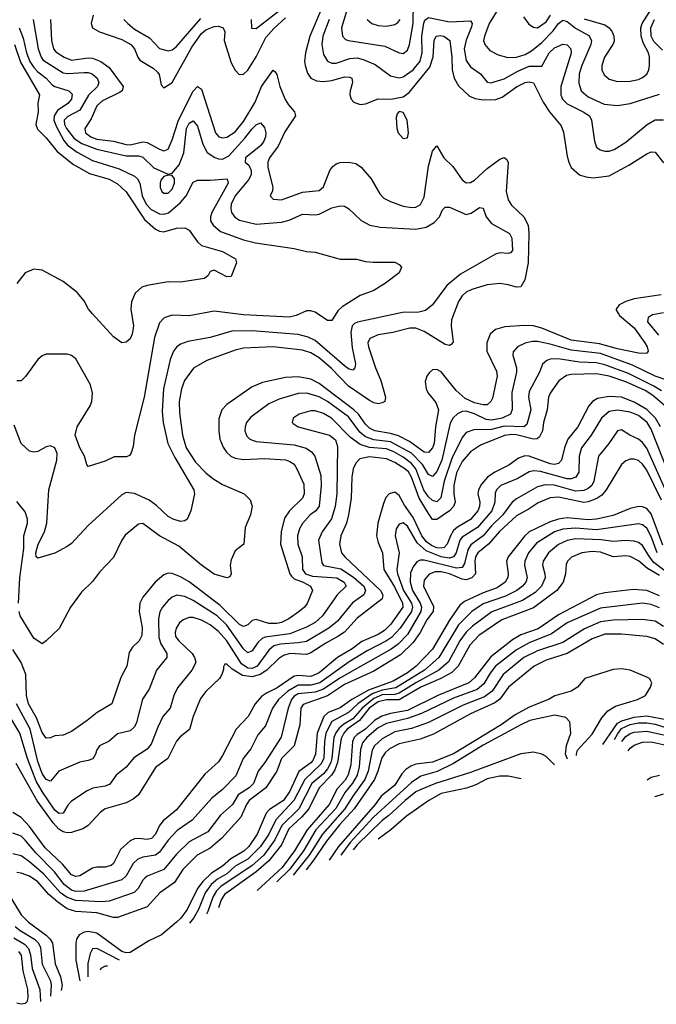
# Model space of a CAD drawing. Header units: inches. Extents: x 1308407 to 1441228, y 959628 to 1036311.
# Tile 452 of 656: x 1380843 to 1383875, y 984599 to 989289. Entities that reach past the tile are written whole.
import ezdxf

# ---------------------------------------------------------------- set-up
doc = ezdxf.new("R2010")
doc.units = ezdxf.units.IN
doc.header["$MEASUREMENT"] = 0
doc.layers.add('B3988', color=7, linetype='Continuous')

msp = doc.modelspace()

# ---------------------------------------------------------------- linework, layer by layer
at = {"layer": 'B3988', "color": 5}
for points, elevation in [([(1381945.3, 989290), (1381948, 989248), (1381970, 989246.8), (1382229.5, 989450)], 3040), ([(1382410, 989358.6), (1382376.4, 989250), (1382380.2, 989210), (1382394.9, 989194.9), (1382410, 989189.1), (1382582.7, 989162.7), (1382650, 989131), (1382670, 989127.8), (1382690, 989143.6), (1382699.5, 989170), (1382717.3, 989270), (1382719.6, 989370)], 3060), ([(1382280, 989340), (1382225, 989210), (1382204.1, 989130), (1382199.7, 989090), (1382202.4, 989070), (1382214.2, 989034.2), (1382230.2, 989010), (1382257.5, 988997.5), (1382290, 988993.8), (1382330, 988999), (1382390, 989015.7), (1382415.3, 989015.3), (1382424.9, 989010), (1382428.6, 988990), (1382417.7, 988950), (1382416.3, 988930), (1382421.5, 988910), (1382435.3, 988895.3), (1382465, 988885), (1382490, 988887.8), (1382550, 988912.4), (1382610.8, 988910.8), (1382670, 988921.4), (1382698.5, 988941.5), (1382797.3, 989062.7), (1382812.1, 989112.1), (1382816.6, 989190), (1382826.3, 989210), (1382846.3, 989213.7), (1382862.6, 989210), (1382891.9, 989190), (1382902.2, 989110), (1382903.1, 989050), (1382912.2, 989010), (1382933.5, 988973.5), (1382985.1, 988925.1), (1383013.3, 988913.3), (1383050, 988906.1), (1383111.5, 988908.5), (1383140.9, 988919.1), (1383210, 988968.9), (1383250, 988988.7), (1383270, 988992.5), (1383290, 988987.7), (1383335.8, 988895.8), (1383366.7, 988850), (1383422.6, 988782.6), (1383432.5, 988752.5), (1383450, 988638), (1383458.2, 988610), (1383470, 988584.6), (1383510.1, 988550.1), (1383539.6, 988539.6), (1383574.8, 988534.8), (1383650, 988544.4), (1383744.6, 988595.4), (1383830, 988650.1), (1383850, 988658.5), (1383870, 988657.3), (1383910, 988607)], 3020), ([(1383129.1, 989350), (1383079.9, 989270), (1383056.6, 989210), (1383052.6, 989190), (1383058.1, 989170), (1383082.3, 989142.3), (1383121.5, 989121.5), (1383168.3, 989108.3), (1383210, 989110.1), (1383250, 989122.7), (1383280.5, 989139.5), (1383330, 989179.4), (1383384.7, 989235.3), (1383410, 989270.1), (1383430, 989286.3), (1383450, 989280.1), (1383490, 989248.6), (1383553.3, 989213.3), (1383566.5, 989190), (1383563.1, 989170), (1383520.3, 989070), (1383508.6, 989030), (1383505.7, 988985.7), (1383516.8, 988950), (1383550, 988921.9), (1383626.7, 988886.7), (1383690, 988879.9), (1383750, 988889.2), (1383890, 988934.3)], 3060), ([(1383532.2, 989292.2), (1383630, 989264.2), (1383650.7, 989250), (1383665.4, 989230), (1383673.3, 989210), (1383673.8, 989186.2), (1383668.3, 989170), (1383628.4, 989110), (1383616.1, 989070), (1383616.3, 989050), (1383626.2, 989026.2), (1383650, 989005.8), (1383690, 988994.8), (1383750, 988996.4), (1383790, 989004.2), (1383810, 989013), (1383830.3, 989029.7), (1383840.2, 989050), (1383842.5, 989070), (1383842.7, 989110), (1383838.3, 989130), (1383814.4, 989174.4), (1383803.3, 989210), (1383802.1, 989250), (1383808.1, 989270), (1383862.9, 989357.1)], 3080), ([(1380907.9, 989290), (1380932, 989150), (1380945.1, 989110), (1380956, 989096), (1381050, 989035.1), (1381071.5, 989031.5), (1381150, 989037.8), (1381170, 989036.7), (1381188, 989030), (1381211.7, 989010), (1381220.1, 988990), (1381214, 988970), (1381171.3, 988928.7), (1381130, 988857.3), (1381072.3, 988827.7), (1381054.8, 988810), (1381057.3, 988790), (1381066.6, 988770), (1381103.1, 988723.1), (1381139.6, 988699.6), (1381210, 988671.9), (1381350, 988639.5), (1381410, 988640.1), (1381430, 988634.1), (1381482.4, 988582.4), (1381550, 988552.7), (1381570, 988557.3), (1381603.5, 988596.5), (1381625, 988655), (1381638.2, 988770), (1381650, 988795.7), (1381670, 988807.6), (1381690, 988781.5), (1381715.7, 988695.7), (1381736.2, 988656.2), (1381772.6, 988632.6), (1381790, 988625.7), (1381810, 988624.6), (1381839.5, 988640.5), (1381916.3, 988723.7), (1381950, 988768.7), (1381970, 988788.5), (1381990, 988796.9), (1382010, 988775.5), (1382015.6, 988750), (1382014.3, 988730), (1382006.6, 988710), (1381991.1, 988690), (1381918.2, 988630), (1381917.5, 988610), (1381934.9, 988594.9), (1381946.1, 988570), (1381945.3, 988550), (1381933.4, 988526.6), (1381870, 988449.9), (1381850.1, 988410), (1381848.2, 988390), (1381852.7, 988370), (1381867.7, 988347.7), (1381890, 988333.6), (1381970, 988314.1), (1382090, 988324.8), (1382126.5, 988333.5), (1382190, 988362.4), (1382250, 988359.1), (1382270, 988362.4), (1382330, 988392.4), (1382370, 988402.7), (1382390, 988400.3), (1382410, 988389.1), (1382470, 988332.8), (1382510.6, 988310.6), (1382559.8, 988299.8), (1382730, 988290.1), (1382779.1, 988300.9), (1382817.3, 988322.7), (1382843.1, 988350), (1382856.3, 988383.7), (1382870, 988396.1), (1382890, 988395.8), (1382970, 988361.5), (1382993.4, 988366.6), (1383033.8, 988393.8), (1383050, 988390.4), (1383064.7, 988350), (1383090, 988317.6), (1383176.5, 988270), (1383187.4, 988247.4), (1383190.1, 988189.9), (1383181.1, 988178.9), (1383170, 988174.8), (1383130, 988177.7), (1383110, 988171.2), (1382942.9, 988077.1), (1382877.7, 988022.3), (1382809.2, 987930), (1382776.8, 987903.2), (1382744, 987896), (1382666.7, 987893.3), (1382451.6, 987848.4), (1382438.4, 987841.6), (1382426.7, 987830), (1382420.7, 987799.3), (1382426.1, 987726.1), (1382441.9, 987650), (1382440.2, 987630), (1382430, 987619.3), (1382410, 987625), (1382390, 987640.4), (1382250, 987760.8), (1382216.9, 987776.9), (1382170, 987789.6), (1381950, 987805.9), (1381854.2, 987805.8), (1381750, 987774.6), (1381644, 987756), (1381610, 987742.9), (1381590.7, 987729.3), (1381576.6, 987710), (1381560.7, 987670), (1381527.7, 987530), (1381522.2, 987422.2), (1381527.4, 987370), (1381549.7, 987269.7), (1381582.8, 987202.8), (1381673.2, 987050), (1381676, 987030), (1381658.3, 986950), (1381640.3, 986910), (1381630, 986901.1), (1381610, 986898.5), (1381574.5, 986910), (1381550, 986923.1), (1381495.1, 986975.1), (1381460.3, 987000.3), (1381390, 987032.3), (1381350, 987036.8), (1381330, 987025.3), (1381170, 986879.1), (1381090, 986794.3), (1381070, 986778.9), (1381010, 986747.6), (1380930, 986723.5), (1380921.6, 986730), (1380919.8, 986750), (1380931.3, 986790), (1380961, 986850), (1380973, 986890), (1380982, 987050), (1381020.5, 987190), (1381021.6, 987221.6), (1381010.6, 987250), (1380990, 987259.2), (1380970, 987254.5), (1380930, 987232.6), (1380910, 987228.3), (1380890, 987234), (1380851, 987270), (1380817.8, 987357.8)], 2960), ([(1380989.7, 989290), (1380994.4, 989190), (1381004.1, 989150), (1381015.6, 989135.6), (1381055, 989110), (1381090, 989096.4), (1381170, 989106.7), (1381190, 989104.6), (1381229.3, 989089.3), (1381270, 989060.9), (1381336.4, 988970), (1381330.7, 988950), (1381318.9, 988941.1), (1381237.3, 988902.7), (1381210, 988877.5), (1381183.2, 988816.8), (1381152.9, 988770), (1381156.8, 988750), (1381182.3, 988730), (1381210, 988719.9), (1381290, 988709.5), (1381350, 988694), (1381370, 988693.1), (1381430, 988706.3), (1381450, 988704.4), (1381510, 988672.1), (1381530, 988663.2), (1381534.9, 988665.1), (1381550, 988672.6), (1381570, 988716.9), (1381599.1, 988810), (1381670, 988948.8), (1381690, 988971), (1381710, 988956.9), (1381776.6, 988750), (1381791.1, 988731.1), (1381810, 988725.4), (1381830, 988728.3), (1381870, 988754.5), (1381910, 988802.9), (1381964.5, 988895.5), (1381995.5, 988970), (1382050, 989047.9), (1382060.5, 989040.5), (1382067.5, 989027.5), (1382082.2, 988970), (1382108.4, 988908.4), (1382123.1, 988883.1), (1382152.8, 988850), (1382157.1, 988830), (1382105.5, 988754.5), (1382073.9, 988686.1), (1382033.3, 988630), (1382025.9, 988610), (1382024.5, 988584.5), (1382049.4, 988490.6), (1382047, 988473), (1382036.4, 988450), (1382050, 988433), (1382090, 988431), (1382190, 988467.1), (1382270, 988475), (1382290, 988492.7), (1382320.6, 988570), (1382335, 988590), (1382350, 988601.5), (1382370, 988608.6), (1382409.6, 988609.6), (1382444, 988604), (1382470, 988586.8), (1382516.6, 988530), (1382558.8, 988458.8), (1382578.3, 988438.3), (1382610, 988422), (1382670, 988401.1), (1382710, 988393.8), (1382730, 988396.4), (1382751.7, 988408.3), (1382770, 988442.7), (1382790, 988591.6), (1382810, 988662.4), (1382830, 988688.4), (1382863.6, 988630), (1382905.8, 988590), (1382950, 988525.5), (1382970, 988512.2), (1382990, 988512.8), (1383010, 988524), (1383070, 988579.1), (1383130, 988623.9), (1383150, 988632.6), (1383163.1, 988623.1), (1383169.1, 988609.1), (1383160.8, 988470), (1383169.5, 988430), (1383185.7, 988405.7), (1383244.7, 988350), (1383264.5, 988310), (1383268.8, 988270), (1383265.4, 988130), (1383249.8, 988050.2), (1383230, 988016.1), (1383210, 988014.2), (1383170, 988026.2), (1383130, 988031.6), (1383070, 988025.4), (1382996.7, 988003.3), (1382969.7, 987990.3), (1382950, 987973.9), (1382932.9, 987947.1), (1382900.2, 987859.8), (1382897.9, 987830), (1382907.7, 987752.3), (1382899, 987741), (1382890, 987737), (1382870, 987742.2), (1382770, 987802.8), (1382730, 987819.8), (1382700.7, 987819.3), (1382620.9, 987799.1), (1382550, 987788.3), (1382510.2, 987770), (1382501.7, 987750), (1382505.1, 987730), (1382537.2, 987630), (1382564, 987570), (1382586.3, 987490), (1382583.1, 987470), (1382570, 987463.4), (1382550, 987459.1), (1382530, 987464), (1382510, 987475.6), (1382410, 987543.8), (1382327.9, 987627.9), (1382270, 987678.1), (1382230, 987702.4), (1382190, 987714.5), (1382050, 987730.6), (1381910, 987723.7), (1381870, 987713.9), (1381735.3, 987664.7), (1381670.5, 987629.5), (1381628, 987570), (1381614.4, 987530), (1381603.6, 987470), (1381604.3, 987415.7), (1381618.7, 987310), (1381635.6, 987250), (1381681.4, 987181.4), (1381729.6, 987129.6), (1381763.1, 987103.1), (1381810, 987074.9), (1381912.9, 987030), (1381941.2, 987001.2), (1381950.9, 986970.9), (1381943.2, 986930), (1381916.8, 986870), (1381910.2, 986790), (1381870, 986758.7), (1381850, 986716), (1381845.4, 986690), (1381850.2, 986649.8), (1381844.4, 986635.6), (1381830, 986629.9), (1381770, 986647.2), (1381710, 986690.3), (1381601.4, 986781.4), (1381509.7, 986829.7), (1381430, 986888.8), (1381410, 986886), (1381346.3, 986833.7), (1381330.1, 986809.9), (1381290, 986726.4), (1381223.3, 986656.7), (1381190, 986612.3), (1381138.4, 986561.6), (1381085.5, 986490), (1381031.5, 986388.5), (1380970, 986329.4), (1380950, 986315.8), (1380910, 986343.2), (1380846.4, 986450), (1380840.2, 986470)], 2980), ([(1381193.5, 989310), (1381183.9, 989270), (1381190.2, 989250), (1381223.1, 989230), (1381330, 989194.9), (1381373.4, 989170), (1381390.1, 989150.1), (1381405.3, 989110), (1381416.3, 989096.3), (1381478.3, 989058.3), (1381499.4, 989039.4), (1381506.9, 989026.9), (1381517.6, 988977.6), (1381530, 988964), (1381570, 988990.2), (1381662.7, 989157.3), (1381710, 989222.1), (1381730, 989239.7), (1381770, 989256.6), (1381790, 989257), (1381812, 989250), (1381819.8, 989230), (1381817.2, 989190), (1381850, 989083.6), (1381870, 989048.9), (1381888.2, 989028.2), (1381910, 989029.4), (1381930, 989048.7), (1381970, 989111.9), (1382016, 989204), (1382053, 989247), (1382110, 989297)], 3020), ([(1381339.7, 989290), (1381358.8, 989270), (1381390, 989243.3), (1381461.9, 989201.9), (1381510, 989151.7), (1381550, 989140.4), (1381570, 989145.1), (1381590, 989160.1), (1381705.5, 989294.5)], 3040), ([(1382317.9, 989290), (1382287.7, 989210), (1382282.6, 989170), (1382290, 989122), (1382310, 989091.1), (1382330, 989081.1), (1382350, 989082.1), (1382415.9, 989104.1), (1382450, 989107.3), (1382479.7, 989099.7), (1382535.7, 989075.7), (1382610, 989020.4), (1382650, 989011.2), (1382670, 989016.3), (1382716.5, 989050), (1382750, 989090.9), (1382760.5, 989130), (1382758.2, 989210), (1382768.2, 989271.8), (1382773.3, 989286.7), (1382790, 989298.8), (1382890, 989277.8), (1382990, 989283.2), (1382997.5, 989270), (1382994.8, 989254.8), (1382969.6, 989190.4), (1382960.8, 989150), (1382970, 989094.3), (1382990, 989064.6), (1383038.5, 989030), (1383070, 988991.2), (1383087.2, 988987.2), (1383150, 989006.3), (1383216.2, 989043.8), (1383270, 989066.9), (1383330, 989066.9), (1383364.2, 989130), (1383390, 989154.6), (1383430, 989171.4), (1383450, 989169.3), (1383467.7, 989150), (1383469.5, 989129.5), (1383420.3, 988970), (1383419.9, 988930), (1383429, 988910), (1383450, 988887.5), (1383526.5, 988850), (1383556.5, 988830), (1383567.2, 988810), (1383580.6, 988710), (1383590, 988682), (1383608.5, 988668.5), (1383630, 988663), (1383650, 988663), (1383674.7, 988670), (1383730, 988705.5), (1383832.1, 988790), (1383870, 988811.1), (1383910, 988811.2)], 3040), ([(1382498.9, 989290), (1382520.3, 989270), (1382550, 989261.2), (1382590, 989258.2), (1382630, 989265), (1382644.7, 989275.3), (1382655.8, 989290)], 3080), ([(1383242.1, 989302.1), (1383267.9, 989267.9), (1383290, 989252.3), (1383310, 989249.7), (1383350, 989278.5), (1383371.4, 989310)], 3080), ([(1383904.2, 989144.2), (1383864.2, 989184.2), (1383850.8, 989210), (1383848.7, 989250), (1383867, 989290)], 3060), ([(1380840.8, 989250), (1380860.4, 989200.4), (1380876.6, 989130), (1380892.5, 989090), (1380910, 989060.8), (1380930, 989039.7), (1380969.6, 989010), (1380997.9, 988977.9), (1381010, 988969.8), (1381077.4, 988950), (1381093.3, 988933.3), (1381089.6, 988910), (1381073.3, 988890), (1381024.2, 988855.8), (1381008.1, 988830), (1381006.8, 988810), (1381018.2, 988778.2), (1381053.5, 988713.5), (1381071, 988691), (1381117.3, 988657.3), (1381190, 988617.2), (1381317.5, 988577.5), (1381390, 988542.5), (1381405.1, 988530), (1381415.7, 988510), (1381426.2, 988450), (1381445.6, 988410), (1381470, 988384.6), (1381510, 988363.3), (1381530, 988361.6), (1381551.6, 988368.4), (1381610, 988418.1), (1381637, 988450), (1381670, 988515.2), (1381690, 988524.6), (1381750, 988523.8), (1381830.9, 988530.9), (1381836.1, 988510), (1381758.7, 988370), (1381751.7, 988350), (1381752.8, 988330), (1381764.1, 988310), (1381799.1, 988279.1), (1381910, 988239.4), (1381966.3, 988226.3), (1382150, 988198.4), (1382210, 988184.3), (1382250, 988181.8), (1382370, 988148.3), (1382448.2, 988148.2), (1382490, 988136.5), (1382527, 988133), (1382630, 988133.7), (1382650, 988123), (1382661.6, 988110), (1382650, 988083.6), (1382586.3, 988033.7), (1382530, 987998.7), (1382465.2, 987974.8), (1382378.7, 987921.3), (1382357.8, 987902.2), (1382330, 987856.3), (1382310, 987855.1), (1382250, 987895.1), (1382230, 987902), (1382210, 987902), (1382160.7, 987879.3), (1382127.9, 987872.1), (1381910, 987883.1), (1381770, 987900.6), (1381650, 987878.7), (1381570, 987881.4), (1381531.7, 987868.3), (1381510, 987845.1), (1381485.8, 987774.2), (1381436.4, 987490), (1381390.3, 987310.3), (1381383.7, 987256.3), (1381374.7, 987225.3), (1381366.7, 987213.3), (1381352.7, 987207.3), (1381293.5, 987206.5), (1381250, 987185.1), (1381170, 987161.2), (1381162.7, 987170), (1381152.3, 987210), (1381130, 987249.2), (1381107.7, 987310), (1381117.8, 987350), (1381179.3, 987450), (1381186.6, 987470), (1381190.4, 987510), (1381180.2, 987550), (1381110, 987672.8), (1381090, 987689.7), (1381070, 987695.8), (1380970, 987696.2), (1380950, 987687.6), (1380930, 987669.6), (1380871.1, 987588.9), (1380851.1, 987568.9), (1380830, 987567.8)], 2940), ([(1380819.1, 989170), (1380847, 989087), (1380937.4, 988930), (1380929.5, 988890.5), (1380931.2, 988850), (1380919.9, 988790), (1380927.7, 988767.7), (1380970, 988725.5), (1381021.2, 988661.2), (1381099.1, 988599.1), (1381175.9, 988555.9), (1381269.3, 988529.3), (1381310, 988507.4), (1381350, 988467.9), (1381437.6, 988337.6), (1381490, 988291.5), (1381510, 988281), (1381530, 988278.7), (1381590, 988295.6), (1381630, 988296.5), (1381650, 988286.3), (1381690.1, 988230.1), (1381710, 988213.4), (1381810, 988184.9), (1381870.4, 988150), (1381875.8, 988130), (1381852.7, 988070), (1381850, 988066), (1381830, 988063.7), (1381770, 988095.1), (1381750.4, 988089.6), (1381740.4, 988070), (1381723.9, 988056.1), (1381610, 988039.2), (1381550, 988040.6), (1381450, 988022.9), (1381425.5, 988014.5), (1381394.1, 987985.9), (1381375.6, 987944.4), (1381373.2, 987910), (1381384.7, 987830), (1381378.5, 987790), (1381370, 987769.3), (1381359.9, 987760.1), (1381350, 987752.3), (1381330, 987749.5), (1381290, 987778), (1381190, 987888.2), (1381170.6, 987910.6), (1381150.8, 987950), (1381117.8, 987990), (1381050, 988041.4), (1380950, 988096), (1380910, 988100.4), (1380870, 988082.4), (1380830, 988031.5)], 2920), ([(1383897.6, 987977.6), (1383770, 987959.5), (1383730, 987946.4), (1383698.2, 987930), (1383683.3, 987910), (1383684.8, 987904.8), (1383700.3, 987880.3), (1383770, 987820.8), (1383820.4, 987750), (1383832.2, 987730), (1383836.3, 987710), (1383830, 987700.4), (1383821.6, 987698.4), (1383790, 987699.9), (1383690, 987720.6), (1383604.9, 987744.9), (1383470, 987762.2), (1383330, 987818.8), (1383290, 987830.3), (1383247.3, 987832.7), (1383154.4, 987825.6), (1383110, 987813.7), (1383084.4, 987790), (1383067.4, 987750), (1383068.3, 987710), (1383114.3, 987614.3), (1383117.4, 987590), (1383094.5, 987485.5), (1383087.3, 987470), (1383070, 987454.4), (1383050, 987453.6), (1383010, 987463.7), (1382965.1, 987485.1), (1382922.8, 987522.8), (1382850, 987611.9), (1382830, 987622.9), (1382810, 987620.3), (1382793.5, 987606.5), (1382782.9, 987590), (1382774.4, 987565.6), (1382778.4, 987530), (1382789, 987510), (1382825.3, 987465.3), (1382838.1, 987430), (1382824.3, 987350), (1382816.5, 987270), (1382810, 987249.8), (1382790, 987227.1), (1382770, 987229.2), (1382699.2, 987279.2), (1382646.7, 987306.7), (1382610, 987318.3), (1382535, 987330), (1382510, 987342.3), (1382490, 987362.1), (1382457, 987410), (1382435.4, 987430), (1382270, 987556.4), (1382230, 987576.8), (1382170, 987587.1), (1382110, 987584.5), (1381999.7, 987560.3), (1381950, 987539.2), (1381830, 987456.3), (1381806, 987430), (1381792.2, 987387.8), (1381791.7, 987330), (1381797.3, 987290), (1381812.7, 987252.7), (1381828.8, 987228.8), (1381849.1, 987209.1), (1381870, 987199.4), (1381910, 987193.8), (1382010, 987198.8), (1382110, 987191.6), (1382130, 987185), (1382150, 987170.8), (1382162.7, 987150), (1382196.3, 987076.3), (1382198.8, 987030), (1382190.3, 987009.7), (1382127.6, 986950), (1382105.3, 986914.7), (1382088.2, 986850), (1382085, 986790), (1382129.4, 986650), (1382137.5, 986637.5), (1382150, 986625.9), (1382192.7, 986610), (1382227.8, 986590), (1382238.3, 986570), (1382212.3, 986507.7), (1382199.3, 986490), (1382174.7, 986470), (1382124.7, 986435.3), (1382090, 986418), (1382067.7, 986412.3), (1382030, 986412.2), (1381968.8, 986431.2), (1381950, 986426.3), (1381930, 986407.1), (1381910, 986398.8), (1381890, 986408.1), (1381798.6, 986498.6), (1381650, 986610.9), (1381610, 986635.2), (1381570, 986651.4), (1381550, 986652.1), (1381530, 986645.2), (1381488.1, 986610), (1381430, 986537.7), (1381415.5, 986510), (1381412.1, 986470), (1381427.1, 986392.9), (1381424.7, 986355.3), (1381412.1, 986330), (1381380.8, 986299.2), (1381364.9, 986275.1), (1381354.2, 986210), (1381324.3, 986155.7), (1381282, 986030), (1381211.6, 985988.4), (1381164.9, 985950), (1381090, 985898.4), (1381050, 985881.1), (1381010, 985877.1), (1380990, 985868), (1380970, 985867), (1380950, 985893.5), (1380922.8, 985962.8), (1380885.6, 986030), (1380876.4, 986070), (1380873.2, 986170), (1380850, 986227.5), (1380810, 986288.5)], 3020), ([(1383910, 987893.1), (1383857.2, 987882.8), (1383836.5, 987870), (1383834, 987850), (1383885.5, 987785.5)], 3040), ([(1383930, 987570.4), (1383870, 987591.2), (1383762.5, 987642.5), (1383610, 987698.1), (1383470, 987714), (1383370, 987743.7), (1383310, 987755.2), (1383284.4, 987755.6), (1383250, 987747.5), (1383214.9, 987730), (1383193.3, 987706.7), (1383191.7, 987690), (1383209.6, 987630), (1383209.1, 987610), (1383187.1, 987512.9), (1383188.7, 987431.3), (1383181.6, 987410), (1383140.6, 987390), (1383090, 987381.7), (1383065.1, 987385.1), (1383010, 987411.6), (1382970, 987423.7), (1382950, 987422.3), (1382928.3, 987411.7), (1382907.8, 987392.2), (1382893.3, 987366.7), (1382853.1, 987190), (1382830, 987136.1), (1382810, 987112.1), (1382790, 987122.9), (1382762.3, 987170), (1382710, 987223.4), (1382610, 987278.4), (1382530, 987287.8), (1382490, 987302.1), (1382463.9, 987323.9), (1382410, 987396.5), (1382310, 987469.9), (1382270, 987492.5), (1382210.1, 987509.9), (1382170, 987508.5), (1382079.2, 987480.8), (1382030, 987458.9), (1381944.8, 987395.2), (1381923.5, 987370), (1381916.6, 987350), (1381915.8, 987330), (1381924.4, 987304.4), (1381939, 987290), (1381970, 987279.6), (1382150, 987263.7), (1382207.4, 987247.4), (1382233.7, 987230), (1382249.5, 987210), (1382277.6, 987117.6), (1382279.7, 987070), (1382269, 986971), (1382253.3, 986950), (1382226.6, 986930), (1382190.4, 986889.6), (1382176.2, 986863.8), (1382166.3, 986830), (1382167.5, 986790), (1382189.3, 986730), (1382190.5, 986670), (1382205.3, 986650), (1382237.6, 986637.6), (1382354, 986630), (1382388.8, 986610), (1382398.9, 986590), (1382355.6, 986550), (1382285.7, 986450), (1382250, 986416.8), (1382210, 986395.4), (1382130, 986362.9), (1382012.7, 986347.3), (1381998.6, 986341.4), (1381977.5, 986322.5), (1381950, 986283.2), (1381930, 986273.3), (1381910, 986291.6), (1381830, 986404.8), (1381783.1, 986450), (1381670, 986521.8), (1381630, 986542), (1381592.4, 986547.6), (1381570, 986538.8), (1381550, 986522.6), (1381522.8, 986490), (1381511.4, 986468.6), (1381504.6, 986435.4), (1381505.4, 986345.4), (1381515.8, 986315.8), (1381544.8, 986270), (1381544.6, 986250), (1381495.5, 986190), (1381459.7, 986100.3), (1381428.1, 986051.9), (1381399.2, 985940.8), (1381390, 985919.8), (1381370, 985901.5), (1381310, 985886.6), (1381270, 985851.9), (1381224.2, 985830), (1381210, 985811.6), (1381203.8, 985790), (1381191.2, 985768.8), (1381170, 985759.9), (1381130, 985752), (1381030.1, 985709.9), (1380990, 985662.4), (1380970, 985670.4), (1380950, 985698.5), (1380930, 985755.3), (1380892.9, 985910), (1380828.1, 986030)], 3040), ([(1383900.5, 987520.5), (1383863.8, 987543.8), (1383743.1, 987603.1), (1383630, 987645.3), (1383590, 987654.4), (1383510, 987658.1), (1383407.5, 987672.5), (1383370, 987670.9), (1383354.4, 987665.6), (1383332.9, 987647.1), (1383318.7, 987610), (1383270, 987517.4), (1383267.3, 987490), (1383277.2, 987430), (1383259.1, 987360.9), (1383244, 987350), (1383150, 987353.3), (1383090, 987336.9), (1383005.4, 987334.6), (1382970, 987323), (1382950, 987298.2), (1382901.7, 987198.3), (1382865, 987090), (1382849.3, 987010.7), (1382830, 986992.1), (1382810, 986998.7), (1382790, 987015.8), (1382768.5, 987048.5), (1382730, 987150), (1382710, 987175.1), (1382670, 987204.4), (1382625.6, 987230), (1382590, 987244.1), (1382510, 987251.2), (1382464.9, 987264.9), (1382418.1, 987298.1), (1382328.4, 987390), (1382290, 987413.2), (1382250, 987424.9), (1382230, 987425.7), (1382174.6, 987410), (1382146.5, 987390), (1382141.1, 987370), (1382145.6, 987365.6), (1382169.2, 987349.2), (1382319.5, 987310), (1382347, 987287), (1382356.4, 987256.4), (1382353.3, 987030), (1382346, 986970), (1382328, 986912), (1382283.3, 986850), (1382267.2, 986810), (1382282, 986702), (1382290, 986689.6), (1382372.7, 986672.7), (1382432.8, 986632.8), (1382481.6, 986590), (1382490.5, 986570), (1382481.9, 986550), (1382429, 986511), (1382356.6, 986423.4), (1382315.5, 986390), (1382210, 986327.6), (1382170, 986319.9), (1382085.2, 986314.8), (1382054, 986306), (1382030, 986285.6), (1381974, 986210), (1381950, 986198.4), (1381930, 986200), (1381900.4, 986220.4), (1381830, 986329.5), (1381790, 986374.6), (1381750, 986406.6), (1381710, 986429.3), (1381670, 986441.7), (1381650, 986442), (1381621.5, 986430), (1381604.6, 986415.4), (1381588.6, 986390), (1381583.4, 986370), (1381586.1, 986350), (1381601, 986330), (1381664.1, 986270), (1381676.2, 986250), (1381681.5, 986230), (1381679.2, 986220.8), (1381662.7, 986190), (1381594.3, 986105.7), (1381576.8, 986070), (1381560.6, 986010), (1381525.7, 985970), (1381500.5, 985919.5), (1381470, 985837.2), (1381450, 985814.5), (1381387.5, 985772.5), (1381350, 985728.9), (1381303.6, 985690), (1381272.1, 985647.9), (1381250, 985638.3), (1381191.7, 985628.3), (1381164.9, 985615.1), (1381090, 985567), (1381072.5, 985547.5), (1381050, 985509.9), (1381030, 985508.1), (1381010, 985523.5), (1380950, 985613.1), (1380922.5, 985662.5), (1380880.8, 985770), (1380843.5, 985890), (1380771.9, 986010)], 3060), ([(1383913.3, 987453.3), (1383859.2, 987499.2), (1383821.8, 987521.8), (1383730, 987564.5), (1383650, 987590.9), (1383590, 987602.4), (1383470, 987598.2), (1383446.9, 987593.1), (1383411.4, 987568.6), (1383369.1, 987510), (1383361.7, 987490), (1383354.9, 987430), (1383337.8, 987370), (1383332.5, 987330), (1383318.5, 987301.5), (1383307.1, 987292.9), (1383290, 987291.2), (1383210, 987311.7), (1383186.5, 987313.5), (1383151.6, 987308.4), (1383038.2, 987261.8), (1382990, 987230.4), (1382950, 987184.8), (1382924.1, 987130), (1382911.1, 987070), (1382910.3, 987030.3), (1382916.7, 986990), (1382909.4, 986970), (1382890.4, 986950), (1382830, 986908.4), (1382810, 986908.5), (1382790, 986937.3), (1382745.5, 987010), (1382709.5, 987110), (1382694.4, 987134.4), (1382677.5, 987150), (1382630, 987180.1), (1382590, 987197.4), (1382510, 987206.3), (1382463.8, 987196.2), (1382443.9, 987176.1), (1382431.1, 987148.9), (1382425.6, 987110), (1382422.4, 987010), (1382410.1, 986929.9), (1382400.5, 986890), (1382373.4, 986830), (1382366.1, 986790), (1382376.4, 986750), (1382391.3, 986730), (1382561, 986570), (1382572.3, 986550), (1382569.2, 986530), (1382450, 986437.6), (1382390, 986372.1), (1382359.3, 986350), (1382301.2, 986318.8), (1382230, 986272.7), (1382210, 986264.9), (1382130, 986270), (1382099.2, 986260.8), (1382075.5, 986244.5), (1382020.1, 986190), (1381988.1, 986170), (1381950, 986158.9), (1381905.1, 986165.1), (1381854.8, 986194.8), (1381830, 986219.7), (1381820.3, 986219.7), (1381813.3, 986206.7), (1381814.1, 986194.1), (1381806.6, 986170), (1381794.2, 986150), (1381730.5, 986089.5), (1381704.6, 986055.4), (1381670.1, 985969.9), (1381651.6, 985908.4), (1381607.7, 985872.3), (1381590, 985851.6), (1381549.7, 985770.3), (1381490, 985726.6), (1381410, 985597.4), (1381384.2, 985575.8), (1381350, 985558.4), (1381250, 985529.9), (1381227.4, 985512.6), (1381170, 985449.8), (1381144.8, 985435.2), (1381090, 985417.3), (1381070, 985415.3), (1381050, 985420.3), (1381030, 985433.6), (1381003.4, 985463.4), (1380927.4, 985567.4), (1380826, 985746)], 3080), ([(1383895.7, 987350), (1383871.1, 987391.1), (1383830, 987431.3), (1383770, 987467.5), (1383710, 987490.7), (1383650, 987494.6), (1383595, 987485), (1383571.5, 987470), (1383554.1, 987450), (1383501.2, 987350), (1383453.6, 987290), (1383437.4, 987250), (1383423.3, 987190), (1383410, 987174.3), (1383390, 987170.4), (1383370, 987173.8), (1383270, 987210.2), (1383248.4, 987211.6), (1383219.7, 987200.3), (1383173.3, 987166.7), (1383106.9, 987133.1), (1383071.1, 987108.9), (1383042.9, 987077.1), (1383028, 987050), (1383025.4, 987030), (1383034.4, 986990), (1383033.5, 986970), (1383024.5, 986950), (1382990, 986907.6), (1382928.8, 986871.2), (1382910, 986855.1), (1382894.3, 986830), (1382878.8, 986790), (1382864.7, 986775.3), (1382850, 986770.8), (1382830, 986773.8), (1382804.3, 986784.3), (1382781.1, 986801.1), (1382758.1, 986830), (1382717.5, 986917.5), (1382675.8, 986975.8), (1382650, 987022.3), (1382630, 987037.9), (1382602.4, 987030), (1382587.1, 987012.9), (1382575.7, 986984.3), (1382548.9, 986891.1), (1382542.6, 986830), (1382550, 986799), (1382570.9, 986750), (1382577.6, 986670), (1382628.1, 986588.1), (1382666.4, 986510), (1382668.2, 986490), (1382611.6, 986410), (1382581.3, 986378.7), (1382550, 986360.2), (1382472.7, 986327.3), (1382427.5, 986292.5), (1382357.7, 986250), (1382270, 986178.1), (1382230, 986160.9), (1382170, 986165.8), (1382150, 986161.1), (1382070, 986106.1), (1382018.8, 986081.2), (1381995.3, 986064.7), (1381964.7, 986030), (1381932.1, 985970), (1381875, 985910), (1381810, 985784.1), (1381790, 985753.8), (1381724.4, 985695.6), (1381590, 985524.7), (1381527, 985473), (1381509.3, 985450.7), (1381489.7, 985410), (1381471.6, 985388.4), (1381450, 985383.5), (1381410, 985389), (1381390, 985386.3), (1381370, 985377.1), (1381323.1, 985336.9), (1381290.5, 985270), (1381279.3, 985260.7), (1381250, 985251.9), (1381210, 985252.1), (1381190, 985247.3), (1381130, 985211.4), (1381110, 985206.9), (1381090, 985215.4), (1381046.7, 985266.7), (1380964.1, 985344.1), (1380890, 985445.8), (1380850, 985488.6), (1380810, 985512.4)], 3120), ([(1383964.5, 987050), (1383850, 987338.8), (1383831.8, 987370), (1383790, 987402.6), (1383750, 987419.1), (1383690, 987429.2), (1383650, 987422.8), (1383613.5, 987390), (1383565.4, 987310), (1383518.9, 987250), (1383507.8, 987210), (1383505.9, 987134.1), (1383491.4, 987110), (1383470, 987101.2), (1383450, 987101.1), (1383324.1, 987135.9), (1383290, 987140.1), (1383270, 987134.6), (1383216.2, 987103.8), (1383134.5, 987070), (1383114.1, 987050), (1383107.1, 987032.9), (1383106.3, 986990), (1383092.7, 986950), (1383024.3, 986870), (1382950, 986824.5), (1382939.6, 986810), (1382922.7, 986750), (1382910, 986729.9), (1382890, 986724.4), (1382850.5, 986729.5), (1382778.4, 986758.4), (1382737.1, 986797.1), (1382690, 986876.4), (1382670, 986891.6), (1382650, 986885.8), (1382637, 986863), (1382632.2, 986830), (1382651.3, 986750), (1382639.9, 986670), (1382642.6, 986650), (1382671.2, 986570), (1382708.7, 986510), (1382713.4, 986490), (1382708.7, 986470), (1382655.6, 986390), (1382613.6, 986346.4), (1382590.5, 986329.5), (1382497.8, 986282.2), (1382411.9, 986230), (1382272.1, 986130), (1382230, 986119.7), (1382170, 986119.6), (1382119.8, 986090), (1382076.7, 986050), (1382047.4, 986010), (1382014.7, 985925.3), (1381978.2, 985881.8), (1381944.6, 985815.4), (1381907.2, 985770), (1381873.5, 985686.5), (1381810, 985622.8), (1381758.5, 985581.5), (1381664.8, 985475.2), (1381592.6, 985427.4), (1381550, 985380.5), (1381510, 985323.7), (1381490, 985309.1), (1381430, 985300.1), (1381406.2, 985290), (1381384.1, 985270), (1381349.8, 985210.2), (1381330, 985192.3), (1381150, 985137.6), (1381110, 985136), (1381090, 985143), (1381055.8, 985170), (1381009.5, 985229.5), (1380920.4, 985320.4), (1380870, 985380.6), (1380850, 985399), (1380810, 985414.1)], 3140), ([(1383921.8, 987041.8), (1383830, 987247.7), (1383810, 987275.2), (1383790.6, 987290.6), (1383749.7, 987310), (1383710, 987335.8), (1383690, 987329.8), (1383649.5, 987270), (1383599.8, 987210), (1383577.7, 987090), (1383567.5, 987070), (1383550, 987054.9), (1383530, 987045.8), (1383490, 987042.9), (1383390, 987071.4), (1383346.4, 987073.6), (1383310, 987063.1), (1383210, 987006.5), (1383188.9, 986991.1), (1383144.6, 986930), (1383090, 986878.5), (1383050.2, 986829.8), (1382992, 986788), (1382977.2, 986762.8), (1382961.7, 986698.3), (1382950, 986679.1), (1382924.4, 986675.6), (1382770, 986714.2), (1382750, 986714.1), (1382734.1, 986705.9), (1382717.2, 986682.8), (1382705.3, 986654.7), (1382703.6, 986610), (1382713.7, 986570), (1382751.1, 986510), (1382756.3, 986490), (1382753, 986470), (1382690, 986360.5), (1382645.3, 986314.7), (1382613.1, 986290), (1382368.3, 986151.7), (1382290, 986099.5), (1382250, 986085.3), (1382170, 986078.2), (1382150, 986065.9), (1382137.8, 986050), (1382122.6, 986010), (1382088.7, 985871.3), (1382011.6, 985750), (1381978.8, 985710), (1381956.2, 985650), (1381936.3, 985630), (1381884, 985596), (1381857.2, 985550), (1381799.5, 985500.5), (1381738.9, 985421.1), (1381650, 985372.5), (1381590, 985313.7), (1381530, 985241.4), (1381451.2, 985208.8), (1381439.9, 985200.1), (1381429.1, 985190), (1381407.1, 985150), (1381387.9, 985132.1), (1381269.7, 985090.3), (1381232.2, 985087.8), (1381110, 985092.8), (1381070, 985107.7), (1381038.2, 985130), (1380958.2, 985218.2), (1380890, 985278.1), (1380850, 985306.4), (1380810, 985316.2)], 3160), ([(1383900.4, 987000.4), (1383830, 987142.5), (1383810, 987171.6), (1383790, 987189.3), (1383770, 987195.8), (1383750, 987194.7), (1383730, 987187.1), (1383708.7, 987170), (1383636.6, 987050), (1383615.6, 987024.4), (1383592, 987008), (1383550, 986991.7), (1383530, 986989.1), (1383410, 987014.4), (1383370, 987011.2), (1383312.1, 986987.9), (1383270, 986958.3), (1383210, 986925), (1383128.7, 986851.3), (1383075.8, 986790), (1383025.3, 986750), (1383014.1, 986730), (1383010.8, 986710), (1383014.4, 986650), (1382996.6, 986630), (1382970, 986621.3), (1382950, 986623.9), (1382890, 986649.8), (1382850, 986659), (1382822, 986658), (1382792.9, 986647.1), (1382770, 986619.4), (1382766.4, 986590), (1382813.6, 986493.6), (1382811.8, 986470), (1382781.9, 986430), (1382750.3, 986370), (1382717.7, 986322.3), (1382656.3, 986263.7), (1382530, 986185.5), (1382390, 986122.8), (1382310, 986068.6), (1382192.7, 986027.3), (1382182.9, 986010), (1382176.9, 985930), (1382150.1, 985830), (1382090.4, 985770), (1382067.8, 985710), (1382016.3, 985630), (1381937, 985570), (1381923, 985550), (1381896.1, 985490), (1381806.3, 985390), (1381750, 985342.8), (1381688.6, 985310), (1381619.6, 985240.4), (1381581.2, 985178.8), (1381510.1, 985129.9), (1381450, 985063.6), (1381310, 985013), (1381290, 985012.8), (1381210, 985034.4), (1381110, 985040.4), (1381070, 985054.1), (1381025, 985085), (1380982.5, 985122.5), (1380930, 985182.3), (1380890, 985208.9), (1380850, 985224), (1380830, 985226.4)], 3180), ([(1380837.1, 986510), (1380844.2, 986630), (1380862.5, 986770), (1380863.9, 986830), (1380880.3, 986890), (1380880.8, 986910), (1380870, 986944.5), (1380830, 986993.6)], 2980), ([(1383905.8, 986785.8), (1383850, 986934.6), (1383830, 986959.7), (1383810, 986968.6), (1383790, 986969.5), (1383750, 986960.9), (1383670, 986926.3), (1383590, 986909.9), (1383550, 986907), (1383450, 986915.2), (1383410, 986909.9), (1383370, 986897.3), (1383270, 986848.5), (1383248.7, 986830), (1383169.7, 986730), (1383161, 986710), (1383169.3, 986650), (1383167.5, 986632.5), (1383155.2, 986610), (1383117.5, 986582.5), (1383050, 986559.3), (1382962.4, 986517.6), (1382939.4, 986500.6), (1382890.7, 986429.3), (1382809.5, 986290.5), (1382732.3, 986210), (1382690, 986177.1), (1382621.9, 986138.1), (1382504.3, 986095.7), (1382424.5, 986050), (1382369.3, 986010.7), (1382311.7, 985988.3), (1382291.2, 985970), (1382259.3, 985890), (1382252.1, 985790), (1382239.1, 985760.9), (1382230, 985748.8), (1382172.4, 985707.6), (1382130, 985613.9), (1382100.3, 985570), (1382033.8, 985526.2), (1382016.6, 985510), (1381975.1, 985410), (1381934.5, 985350), (1381910.9, 985329.1), (1381848.3, 985291.7), (1381810, 985257), (1381757.2, 985222.8), (1381715.7, 985184.3), (1381689.8, 985150), (1381640.7, 985050), (1381611.4, 985010), (1381590.1, 984990), (1381518.8, 984930), (1381459.1, 984900.9), (1381370, 984845.3), (1381350, 984843.8), (1381330, 984849.7), (1381210, 984938.1), (1381170, 984946), (1381150, 984942), (1381126, 984930), (1381113.5, 984910), (1381110.4, 984889.6), (1381111.3, 984808.7), (1381130.4, 984710.9)], 3220), ([(1383879.4, 986750), (1383850, 986827.6), (1383830, 986866), (1383810, 986882.5), (1383790, 986887), (1383590, 986858.8), (1383490, 986867), (1383430, 986861.6), (1383390, 986849.3), (1383304.9, 986795.1), (1383267.3, 986750), (1383249.2, 986710), (1383247.4, 986690), (1383260.6, 986630), (1383254.6, 986610), (1383238.1, 986590), (1383210.5, 986569.5), (1383157.6, 986542.4), (1383050, 986506.1), (1382995.9, 986470), (1382933.2, 986406.8), (1382838.8, 986250), (1382771.4, 986190), (1382634.3, 986105.7), (1382570, 986095.1), (1382522.7, 986077.3), (1382453.6, 986030), (1382410, 985988.3), (1382330, 985945.8), (1382302.1, 985890), (1382295.4, 985850), (1382291.8, 985770), (1382277.6, 985742.4), (1382201.8, 985670), (1382149.6, 985570.4), (1382063.1, 985476.9), (1382029.8, 985410), (1381990, 985349.9), (1381930, 985291), (1381870, 985257.2), (1381830, 985220.9), (1381785.2, 985194.8), (1381754.9, 985170), (1381726.1, 985130), (1381695.2, 985050), (1381670.8, 985009.2), (1381651.8, 984985.2)], 3240), ([(1384010, 986592.7), (1383863.9, 986703.9), (1383842.3, 986730), (1383810, 986784.1), (1383790, 986798.2), (1383770, 986804.5), (1383730, 986808.5), (1383670, 986803), (1383611.9, 986811.9), (1383490, 986815.4), (1383450, 986808.2), (1383410, 986788.2), (1383362.4, 986750), (1383336, 986710), (1383333.6, 986690), (1383345.1, 986650), (1383346.2, 986630), (1383328.8, 986590), (1383299, 986561), (1383238.5, 986521.5), (1383092.5, 986467.5), (1383000.1, 986399.9), (1382970, 986371.1), (1382939.4, 986330), (1382885.2, 986230), (1382839.9, 986190), (1382730, 986130.1), (1382650, 986080.4), (1382630, 986074.4), (1382570, 986072.3), (1382530, 986056), (1382473.7, 986010), (1382430, 985959), (1382386.6, 985933.4), (1382365.2, 985914.8), (1382348.5, 985891.5), (1382339.9, 985870), (1382329.3, 985770), (1382324.9, 985750), (1382310, 985720.6), (1382290, 985697), (1382234.7, 985650), (1382172.6, 985530), (1382092.1, 985450), (1382057.9, 985382.1), (1382006, 985310), (1381950, 985259.7), (1381800.7, 985159.3), (1381780.4, 985139.6), (1381762.8, 985110), (1381739.6, 985040.4), (1381732.6, 985027.7)], 3260), ([(1383890, 986641.3), (1383834, 986674), (1383790, 986711.5), (1383750, 986731.1), (1383730, 986735), (1383670, 986729.5), (1383610, 986752.1), (1383570, 986756.1), (1383520.4, 986750), (1383471.1, 986728.9), (1383452.7, 986710), (1383446.2, 986693.8), (1383442.4, 986650), (1383431.7, 986610), (1383402, 986570), (1383290, 986486.9), (1383139.2, 986430), (1383030, 986355.4), (1382986.5, 986310), (1382931.9, 986210), (1382900.9, 986179.1), (1382849.6, 986150.4), (1382753.8, 986110), (1382650.5, 986049.5), (1382590, 986049.4), (1382550, 986040), (1382508.5, 986010), (1382462.4, 985950), (1382403.3, 985910), (1382386.4, 985890), (1382374.5, 985865.5), (1382356.5, 985750), (1382345, 985715), (1382328.2, 985690), (1382269.3, 985630), (1382220.2, 985530), (1382185, 985490), (1382124.6, 985435.4), (1382090, 985358.6), (1382030, 985282), (1381970, 985229.7), (1381818.7, 985121.3), (1381803.5, 985096.5), (1381790.7, 985058.3)], 3280), ([(1383890, 986544.9), (1383830, 986570.5), (1383764.8, 986575.2), (1383630, 986558.7), (1383590, 986549.2), (1383410, 986454.6), (1383312.7, 986387.3), (1383230, 986358.6), (1383190, 986335.5), (1383086.5, 986253.5), (1383010, 986154.5), (1382981.8, 986130), (1382835.2, 986070), (1382690, 985997.7), (1382610, 985984.7), (1382568.1, 985971.9), (1382533.1, 985950), (1382491, 985909), (1382450, 985884.6), (1382436.8, 985870), (1382428.6, 985850), (1382420.2, 985739.8), (1382408, 985692), (1382393, 985667), (1382355.4, 985624.6), (1382317.9, 985550), (1382211.7, 985430), (1382152.9, 985330), (1382093.6, 985250), (1381974.1, 985141.5)], 3320), ([(1383890, 986486.9), (1383850, 986502.7), (1383810, 986509.2), (1383610, 986485.1), (1383450, 986415.6), (1383376.1, 986363.9), (1383270, 986320.8), (1383210, 986287.6), (1383110, 986208.9), (1383083.3, 986176.7), (1383054.2, 986125.8), (1383022.1, 986097.9), (1382910, 986057.7), (1382756.6, 985983.4), (1382690, 985960.5), (1382590, 985936), (1382550, 985915.4), (1382497.1, 985870), (1382475.5, 985844.5), (1382467, 985813), (1382460.7, 985730), (1382450, 985690), (1382428.2, 985651.8), (1382393.7, 985610), (1382348.2, 985531.8), (1382253.5, 985430), (1382194.3, 985330), (1382130, 985242.6), (1382068.8, 985181.5)], 3340), ([(1383910, 986397.9), (1383870, 986423.5), (1383810, 986432.4), (1383669.3, 986429.3), (1383610, 986420.1), (1383532.7, 986387.3), (1383430, 986321.6), (1383310, 986283), (1383243.6, 986250), (1383145.5, 986170), (1383093.2, 986090), (1383056.9, 986063.1), (1382955.5, 986024.5), (1382790, 985941.2), (1382710, 985912.3), (1382630, 985896.1), (1382570, 985864), (1382533.8, 985830), (1382521.9, 985810), (1382502.7, 985710), (1382487.7, 985670), (1382429.3, 985590.7), (1382391.7, 985530), (1382285.4, 985410), (1382222.2, 985310), (1382146.5, 985214.3)], 3360), ([(1383910, 986311.9), (1383870, 986340.1), (1383830, 986351.1), (1383710, 986362.5), (1383630, 986361.3), (1383570, 986339.1), (1383450, 986269.9), (1383350, 986238.1), (1383294.1, 986210), (1383171, 986109), (1383130, 986052.7), (1383105.7, 986034.3), (1382990, 985983), (1382814.4, 985885.6), (1382750, 985862.1), (1382650, 985839.8), (1382604.5, 985815.5), (1382583.3, 985796.7), (1382567.5, 985772.5), (1382549.8, 985710), (1382533.1, 985670), (1382436.4, 985530), (1382366.2, 985453.8), (1382304.1, 985375.9), (1382239.1, 985280.9), (1382207.1, 985239.9)], 3380), ([(1383495.4, 985784.1), (1383494.7, 985790), (1383499.2, 985810), (1383570, 985886.1), (1383616.5, 985963.5), (1383643.9, 985996.1), (1383681.3, 986018.7), (1383785.6, 986050), (1383824.5, 986070), (1383847, 986110), (1383853.6, 986130), (1383850, 986137.2), (1383842, 986150), (1383830, 986156.4), (1383750, 986189.8), (1383710, 986196.8), (1383670, 986193.5), (1383535.5, 986150), (1383499.5, 986110), (1383470, 986090.8), (1383392.5, 986067.5), (1383361.8, 986050), (1383270, 986014.8), (1383202.9, 985977.1), (1383136.5, 985930), (1382910, 985791.4), (1382810, 985752.2), (1382730, 985742.8), (1382706.3, 985733.7), (1382682.7, 985717.3), (1382663.5, 985696.5), (1382630, 985643.3), (1382564.3, 985590), (1382535.9, 985550), (1382362.2, 985350), (1382316.7, 985286.2)], 3420), ([(1383452, 985765.8), (1383442.7, 985790), (1383447.8, 985832.2), (1383468.8, 985890), (1383463.9, 985943.9), (1383444.9, 985964.9), (1383390, 985976.1), (1383272.7, 985950), (1383230, 985930.7), (1383050, 985833.1), (1382910, 985745.6), (1382831.9, 985708.1), (1382754.1, 985685.9), (1382710, 985655.7), (1382528.2, 985490), (1382418, 985370), (1382372.6, 985309.8)], 3440), ([(1383620.3, 985836.9), (1383690, 985937.2), (1383711, 985949), (1383770, 985966.1), (1383830, 985972.9), (1383930, 985953.2)], 3380), ([(1383676, 985860.4), (1383690, 985885.1), (1383710, 985912.1), (1383750, 985931.8), (1383790, 985939), (1383830, 985940), (1383870, 985933), (1383930, 985913.5)], 3360), ([(1383711.2, 985851.1), (1383730, 985874.3), (1383750, 985888.2), (1383770, 985895.1), (1383830, 985899.7), (1383990, 985865.2)], 3340), ([(1383741, 985806.5), (1383750, 985819.5), (1383770, 985833.8), (1383810, 985846.8), (1383850, 985848.4), (1383936.3, 985830)], 3320), ([(1383390, 985739.5), (1383350, 985778.5), (1383329.9, 985789.9), (1383290, 985799.8), (1383230, 985792.5), (1382990, 985702.9), (1382823.2, 985650), (1382750, 985619.7), (1382730, 985610.2), (1382679.1, 985570), (1382601.6, 985498.4), (1382570, 985474.7), (1382450, 985358.5), (1382431.7, 985334.8)], 3460), ([(1383232, 985672.8), (1383170, 985685), (1383130, 985685.7), (1383070, 985672.9), (1383015.1, 985644.9), (1382971, 985629), (1382850, 985603.7), (1382791.1, 985570), (1382685.7, 985494.3), (1382611, 985430), (1382551.1, 985385.2)], 3480), ([(1383832.4, 985667.5), (1383850, 985680.4), (1383890, 985689.6)], 3280), ([(1383868.7, 985586.7), (1383870, 985588), (1383910, 985600.7)], 3260), ([(1380787.1, 985130), (1380850, 985025.9), (1380886, 984990), (1380970, 984928.4), (1380988.1, 984910), (1380999, 984890), (1381011.9, 984791.9), (1381038.3, 984730), (1381045.8, 984690), (1381041.6, 984664.2)], 3180), ([(1380822.4, 984970), (1380845.8, 984950), (1380913.7, 984910), (1380932.7, 984890), (1380942.2, 984870), (1380950.7, 984790), (1380990.4, 984710.4), (1380993.9, 984690), (1380990.5, 984637.3)], 3160), ([(1380815.6, 984915.6), (1380866, 984886), (1380885.4, 984865.4), (1380895.1, 984835.1), (1380903.5, 984770), (1380939.9, 984670), (1380943.2, 984612.4)], 3140), ([(1380837.3, 984850), (1380850, 984833), (1380859, 984759), (1380880.4, 984670), (1380882.7, 984630), (1380876.8, 984610), (1380870, 984602.8), (1380850, 984599), (1380830, 984604.4)], 3120), ([(1381318.5, 984809.9), (1381230, 984855.8), (1381210, 984864.3), (1381190, 984863.1), (1381179, 984841), (1381167.4, 984792.6), (1381167.3, 984730.3)], 3240), ([(1381261.9, 984780.1), (1381250, 984780.5), (1381229.8, 984770.2), (1381226.4, 984761.4)], 3260)]:
    msp.add_lwpolyline(points, dxfattribs=dict(at, elevation=elevation))
for points, elevation in [([(1382650, 988851.5), (1382640.5, 988839.5), (1382636.5, 988823.5), (1382640.2, 988770), (1382646.5, 988750), (1382670, 988722.6), (1382690, 988725.3), (1382695, 988750), (1382688.4, 988810), (1382670, 988847.3)], 3020), ([(1381550, 988548.4), (1381530, 988541.3), (1381516, 988524), (1381512.2, 988510), (1381512.7, 988490), (1381520.6, 988470), (1381530, 988462.1), (1381550, 988461.7), (1381570, 988480.7), (1381581.3, 988510), (1381580.9, 988530), (1381570, 988546.3)], 2960)]:
    msp.add_lwpolyline(points, close=True, dxfattribs=dict(at, elevation=elevation))

doc.saveas('drawing.dxf')
